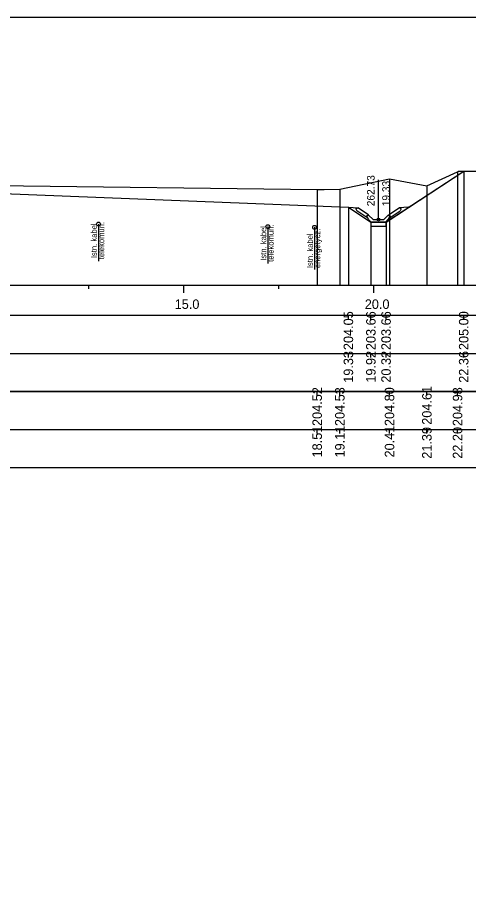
# Model space of a CAD drawing. Extents: x 6516023 to 6560129, y 5513077 to 5529206.
# Drawn here: x 6520779.17 to 6520791.05, y 5514234.78 to 5514257.51 of the extents above; entities that cross this region are included whole.
import ezdxf

# ---------------------------------------------------------------- set-up
doc = ezdxf.new("R2010")
doc.units = 0
for name, color, linetype in [('TOR_PRZEK_P-kable', 7, 'Continuous'), ('TOR_PRZEK_P-odwodnienie', 7, 'Continuous'), ('TOR_PRZEK_P-tabelka istniejace', 7, 'Continuous'), ('TOR_PRZEK_P-tabelka projektowane', 7, 'Continuous'), ('TOR_PRZEK_P-teren istniejacy', 7, 'Continuous'), ('TOR_PRZEK_P-uklad odniesienia', 7, 'Continuous'), ('TOR_PRZEK_P-warstwa ochronna II', 7, 'Continuous'), ('TOR_RAMKI-ramka+tabelka 1', 7, 'Continuous')]:
    doc.layers.add(name, color=color, linetype=linetype)

msp = doc.modelspace()

# ---------------------------------------------------------------- linework, layer by layer
at = {"layer": 'TOR_PRZEK_P-kable'}
for p, q in [((6520781.311, 5514252.064), (6520781.311, 5514251.09)), ((6520785.765, 5514251.996), (6520785.765, 5514251.023)), ((6520786.993, 5514251.978), (6520786.993, 5514250.868))]:
    msp.add_line(p, q, dxfattribs=at)
for centre in [(6520781.311, 5514252.064), (6520785.765, 5514251.996), (6520786.993, 5514251.978)]:
    msp.add_circle(centre, 0.05, dxfattribs=at)
at = {"layer": 'TOR_PRZEK_P-odwodnienie'}
for p, q in [((6520788.863, 5514252.112), (6520790.915, 5514253.457)), ((6520788.673, 5514252.182), (6520788.673, 5514253.225)), ((6520788.364, 5514252.241), (6520788.103, 5514252.415)), ((6520788.408, 5514252.307), (6520788.128, 5514252.494)), ((6520788.366, 5514252.277), (6520788.413, 5514252.301)), ((6520788.408, 5514252.307), (6520788.4, 5514252.295)), ((6520788.533, 5514252.182), (6520788.413, 5514252.301)), ((6520788.813, 5514252.182), (6520788.933, 5514252.301)), ((6520788.933, 5514252.301), (6520788.981, 5514252.277)), ((6520788.938, 5514252.307), (6520789.218, 5514252.494)), ((6520788.938, 5514252.307), (6520788.946, 5514252.295)), ((6520788.982, 5514252.241), (6520789.243, 5514252.415)), ((6520788.375, 5514252.257), (6520788.364, 5514252.241)), ((6520788.483, 5514252.112), (6520788.863, 5514252.112)), ((6520788.533, 5514252.182), (6520788.813, 5514252.182)), ((6520788.971, 5514252.257), (6520788.982, 5514252.241))]:
    msp.add_line(p, q, dxfattribs=at)
for points in [[(6520787.882, 5514252.506), (6520788.128, 5514252.494)], [(6520789.465, 5514252.506), (6520789.218, 5514252.494)], [(6520788.078, 5514252.468), (6520788.128, 5514252.494)], [(6520788.078, 5514252.468), (6520788.103, 5514252.415)], [(6520788.4, 5514252.295), (6520788.365, 5514252.276)], [(6520788.365, 5514252.276), (6520788.375, 5514252.257)], [(6520788.413, 5514252.182), (6520788.366, 5514252.277)], [(6520788.933, 5514252.182), (6520788.981, 5514252.277)], [(6520788.946, 5514252.295), (6520788.981, 5514252.276)], [(6520788.981, 5514252.276), (6520788.971, 5514252.257)], [(6520789.268, 5514252.468), (6520789.218, 5514252.494)], [(6520789.268, 5514252.468), (6520789.243, 5514252.415)], [(6520788.483, 5514252.112), (6520788.413, 5514252.182)], [(6520788.873, 5514252.112), (6520788.473, 5514252.112), (6520788.473, 5514252.012), (6520788.873, 5514252.012), (6520788.873, 5514252.112)], [(6520788.863, 5514252.112), (6520788.933, 5514252.182)]]:
    msp.add_lwpolyline(points, dxfattribs=at)
msp.add_circle((6520788.673, 5514252.182), 0.035, dxfattribs=at)
at = {"layer": 'TOR_PRZEK_P-tabelka istniejace'}
for p, q in [((6520787.061, 5514247.556), (6520787.061, 5514247.656)), ((6520787.657, 5514247.556), (6520787.657, 5514247.656)), ((6520788.964, 5514247.556), (6520788.964, 5514247.656)), ((6520789.946, 5514247.556), (6520789.946, 5514247.656)), ((6520790.754, 5514247.556), (6520790.754, 5514247.656)), ((6520724.752, 5514246.656), (6520808.552, 5514246.656)), ((6520787.061, 5514246.556), (6520787.061, 5514246.656)), ((6520787.657, 5514246.556), (6520787.657, 5514246.656)), ((6520788.964, 5514246.556), (6520788.964, 5514246.656)), ((6520789.946, 5514246.556), (6520789.946, 5514246.656)), ((6520790.754, 5514246.556), (6520790.754, 5514246.656))]:
    msp.add_line(p, q, dxfattribs=at)
for points in [[(6520790.754, 5514253.438), (6520790.754, 5514250.656), (6520790.754, 5514250.526), (6520790.754, 5514250.456)], [(6520788.964, 5514253.254), (6520788.964, 5514250.656), (6520788.964, 5514250.526), (6520788.964, 5514250.456)], [(6520787.061, 5514252.976), (6520787.061, 5514250.656), (6520787.061, 5514250.526), (6520787.061, 5514250.456)], [(6520787.657, 5514252.983), (6520787.657, 5514250.656), (6520787.657, 5514250.526), (6520787.657, 5514250.456)], [(6520789.946, 5514253.07), (6520789.946, 5514250.656), (6520789.946, 5514250.526), (6520789.946, 5514250.456)]]:
    msp.add_lwpolyline(points, dxfattribs=at)
msp.add_lwpolyline([(6520724.752, 5514247.656), (6520724.752, 5514245.656), (6520808.552, 5514245.656), (6520808.552, 5514247.656)], close=True, dxfattribs=at)
at = {"layer": 'TOR_PRZEK_P-tabelka projektowane'}
for p, q in [((6520787.882, 5514249.556), (6520787.882, 5514249.656)), ((6520788.473, 5514249.556), (6520788.473, 5514249.656)), ((6520788.873, 5514249.556), (6520788.873, 5514249.656)), ((6520790.915, 5514249.556), (6520790.915, 5514249.656)), ((6520724.752, 5514248.656), (6520808.552, 5514248.656)), ((6520787.882, 5514248.556), (6520787.882, 5514248.656)), ((6520788.473, 5514248.556), (6520788.473, 5514248.656)), ((6520788.873, 5514248.556), (6520788.873, 5514248.656)), ((6520790.915, 5514248.556), (6520790.915, 5514248.656))]:
    msp.add_line(p, q, dxfattribs=at)
for points in [[(6520790.915, 5514253.457), (6520790.915, 5514250.656), (6520790.915, 5514250.526), (6520790.915, 5514250.456)], [(6520787.882, 5514252.506), (6520787.882, 5514250.656), (6520787.882, 5514250.526), (6520787.882, 5514250.456)], [(6520788.473, 5514252.112), (6520788.473, 5514250.656), (6520788.473, 5514250.526), (6520788.473, 5514250.456)], [(6520788.873, 5514252.112), (6520788.873, 5514250.656), (6520788.873, 5514250.526), (6520788.873, 5514250.456)]]:
    msp.add_lwpolyline(points, dxfattribs=at)
msp.add_lwpolyline([(6520724.752, 5514249.656), (6520724.752, 5514247.656), (6520808.552, 5514247.656), (6520808.552, 5514249.656)], close=True, dxfattribs=at)
at = {"layer": 'TOR_PRZEK_P-teren istniejacy'}
msp.add_lwpolyline([(6520778.628, 5514253.083), (6520787.061, 5514252.976), (6520787.246, 5514252.973), (6520787.657, 5514252.983), (6520788.964, 5514253.254), (6520789.946, 5514253.07), (6520790.754, 5514253.438), (6520790.782, 5514253.457), (6520791.326, 5514253.456)], dxfattribs=at)
at = {"layer": 'TOR_PRZEK_P-uklad odniesienia'}
for p, q in [((6520728.552, 5514250.456), (6520808.552, 5514250.456)), ((6520781.052, 5514250.356), (6520781.052, 5514250.456)), ((6520783.552, 5514250.256), (6520783.552, 5514250.456)), ((6520786.052, 5514250.356), (6520786.052, 5514250.456)), ((6520788.552, 5514250.256), (6520788.552, 5514250.456))]:
    msp.add_line(p, q, dxfattribs=at)
at = {"layer": 'TOR_PRZEK_P-warstwa ochronna II'}
msp.add_lwpolyline([(6520756.267, 5514253.613), (6520758.333, 5514252.236), (6520758.733, 5514252.236), (6520760.502, 5514253.415), (6520764.502, 5514253.575), (6520765.252, 5514253.605), (6520766.582, 5514253.658), (6520767.802, 5514253.609), (6520768.552, 5514253.579), (6520771.385, 5514253.466), (6520772.552, 5514253.419), (6520773.03, 5514253.1), (6520787.882, 5514252.506), (6520788.473, 5514252.112), (6520788.873, 5514252.112), (6520790.915, 5514253.457)], dxfattribs=at)
at = {"layer": 'TOR_RAMKI-ramka+tabelka 1'}
msp.add_lwpolyline([(6520722.102, 5514257.506), (6520969.602, 5514257.506), (6520969.602, 5514166.006), (6520722.102, 5514166.006)], close=True, dxfattribs=at)

# ---------------------------------------------------------------- texts
at = {"layer": 'TOR_PRZEK_P-kable'}
for s, height, p in [('Istn. kabel', 0.14999, (6520781.266, 5514251.166)), ('telekomun.', 0.15, (6520781.46, 5514251.138)), ('Istn. kabel', 0.14999, (6520785.721, 5514251.099)), ('telekomun.', 0.15, (6520785.915, 5514251.071)), ('energetycz.', 0.14999, (6520787.142, 5514250.904)), ('Istn. kabel', 0.14999, (6520786.948, 5514250.904))]:
    msp.add_text(s, height=height, rotation=90.0511, dxfattribs=at).set_placement(p)
at = {"layer": 'TOR_PRZEK_P-odwodnienie'}
for s, p in [('262.73', (6520788.573, 5514252.532)), ('19.33', (6520788.973, 5514252.532))]:
    msp.add_text(s, height=0.2, rotation=90, dxfattribs=at).set_placement(p)
at = {"layer": 'TOR_PRZEK_P-tabelka istniejace'}
for s, p in [('204.52', (6520787.186, 5514246.75)), ('204.53', (6520787.782, 5514246.748)), ('204.80', (6520789.089, 5514246.748)), ('204.61', (6520790.071, 5514246.782)), ('204.98', (6520790.879, 5514246.747)), ('18.51', (6520787.186, 5514245.922)), ('19.11', (6520787.782, 5514245.922)), ('20.41', (6520789.089, 5514245.922)), ('21.39', (6520790.071, 5514245.888)), ('22.20', (6520790.879, 5514245.888))]:
    msp.add_text(s, height=0.25, rotation=90, dxfattribs=at).set_placement(p)
at = {"layer": 'TOR_PRZEK_P-tabelka projektowane'}
for s, p in [('204.05', (6520788.007, 5514248.747)), ('203.66', (6520788.598, 5514248.747)), ('203.66', (6520788.998, 5514248.747)), ('205.00', (6520791.04, 5514248.748)), ('19.33', (6520788.007, 5514247.887)), ('19.92', (6520788.598, 5514247.89)), ('20.32', (6520788.998, 5514247.89)), ('22.36', (6520791.04, 5514247.887))]:
    msp.add_text(s, height=0.25, rotation=90, dxfattribs=at).set_placement(p)
at = {"layer": 'TOR_PRZEK_P-uklad odniesienia'}
for s, p in [('15.0', (6520783.313, 5514249.831)), ('20.0', (6520788.313, 5514249.831))]:
    msp.add_text(s, height=0.25, dxfattribs=at).set_placement(p)

doc.saveas('drawing.dxf')
